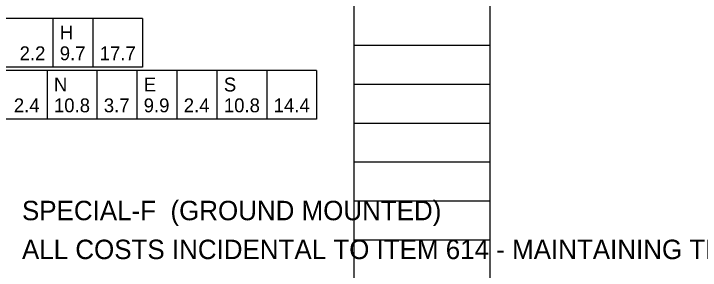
# Model space of a CAD drawing. Extents: x 1820207 to 1820557, y 740216 to 740315.
# Drawn here: x 1820488.753 to 1820493.708, y 740258.642 to 740260.489 of the extents above; entities that cross this region are included whole.
import ezdxf

# ---------------------------------------------------------------- set-up
doc = ezdxf.new("R2010")
doc.units = 0
for name, color, linetype in [('SC_Scratch1', 7, 'Continuous'), ('SC_Scratch3', 7, 'Continuous'), ('SH_Text', 7, 'Continuous')]:
    doc.layers.add(name, color=color, linetype=linetype)

msp = doc.modelspace()

# ---------------------------------------------------------------- linework, layer by layer
at = {"layer": 'SC_Scratch1'}
for p, q in [((1820491.211, 740255.2219), (1820491.211, 740275.3819)), ((1820492.191, 740255.2219), (1820492.191, 740275.3819)), ((1820491.211, 740260.2619), (1820492.191, 740260.2619)), ((1820491.211, 740259.9819), (1820492.191, 740259.9819)), ((1820491.211, 740259.7019), (1820492.191, 740259.7019)), ((1820491.211, 740259.4219), (1820492.191, 740259.4219)), ((1820491.211, 740259.1419), (1820492.191, 740259.1419)), ((1820491.211, 740258.8619), (1820492.191, 740258.8619))]:
    msp.add_line(p, q, dxfattribs=at)
at = {"layer": 'SC_Scratch3'}
for p, q in [((1820489.6829, 740260.4544), (1820485.5321, 740260.4544)), ((1820489.0353, 740260.4544), (1820489.0353, 740260.1044)), ((1820489.3237, 740260.4544), (1820489.3237, 740260.1044)), ((1820489.6829, 740260.4544), (1820489.6829, 740260.1044)), ((1820489.6829, 740260.1044), (1820485.5321, 740260.1044)), ((1820490.9379, 740260.0794), (1820485.5321, 740260.0794)), ((1820488.9933, 740260.0794), (1820488.9933, 740259.7294)), ((1820489.3531, 740260.0794), (1820489.3531, 740259.7294)), ((1820489.641, 740260.0794), (1820489.641, 740259.7294)), ((1820489.93, 740260.0794), (1820489.93, 740259.7294)), ((1820490.2195, 740260.0794), (1820490.2195, 740259.7294)), ((1820490.5792, 740260.0794), (1820490.5792, 740259.7294)), ((1820490.9379, 740260.0794), (1820490.9379, 740259.7294)), ((1820490.9379, 740259.7294), (1820485.5321, 740259.7294))]:
    msp.add_line(p, q, dxfattribs=at)

# ---------------------------------------------------------------- texts
for s, p in [('H', (1820489.0853, 740260.3044)), ('2.2', (1820488.7957, 740260.1544)), ('9.7', (1820489.0853, 740260.1544)), ('17.7', (1820489.3737, 740260.1544)), ('N', (1820489.0433, 740259.9294)), ('E', (1820489.691, 740259.9294)), ('S', (1820490.2695, 740259.9294)), ('2.4', (1820488.7538, 740259.7794)), ('10.8', (1820489.0433, 740259.7794)), ('3.7', (1820489.4031, 740259.7794)), ('9.9', (1820489.691, 740259.7794)), ('2.4', (1820489.98, 740259.7794)), ('10.8', (1820490.2695, 740259.7794)), ('14.4', (1820490.6292, 740259.7794))]:
    msp.add_text(s, height=0.1, dxfattribs=at).set_placement(p)
at = {"layer": 'SH_Text'}
for s, p in [('SPECIAL-F  (GROUND MOUNTED)', (1820488.8126, 740259.0019)), ('ALL COSTS INCIDENTAL TO ITEM 614 - MAINTAINING TRAFFIC', (1820488.8126, 740258.7219))]:
    msp.add_text(s, height=0.14, dxfattribs=at).set_placement(p)

doc.saveas('drawing.dxf')
